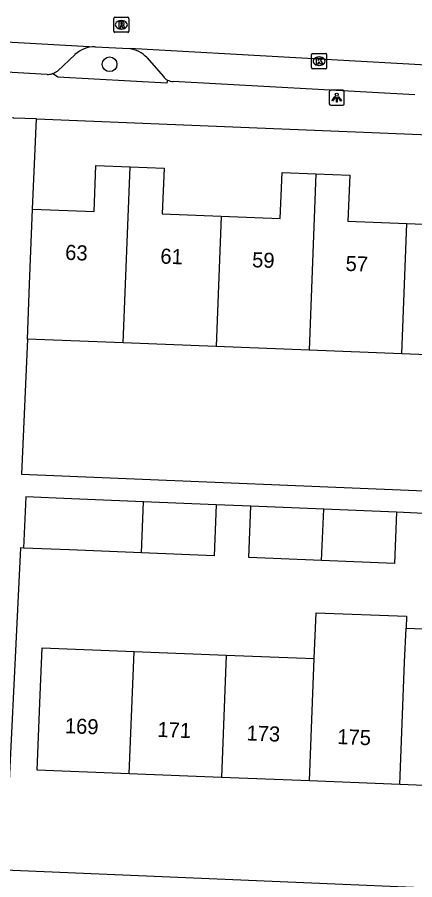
# Model space of a CAD drawing. Extents: x 161355 to 162026, y 386504 to 387459.
# Drawn here: x 161451.2 to 161477.6, y 387170 to 387227.2 of the extents above; entities that cross this region are included whole.
import ezdxf

# ---------------------------------------------------------------- set-up
doc = ezdxf.new("R2010")
doc.units = 0
for name, color, linetype in [('IMGEO_Boom', 7, 'Continuous'), ('IMGEO_Kolk', 7, 'Continuous'), ('IMGEO_Lichtpunt', 7, 'Continuous'), ('IMGEO_Pand', 7, 'Continuous'), ('IMGEO_Pand_nummerreeks', 7, 'Continuous'), ('IMGEO_Parkeervlak_open', 7, 'Continuous'), ('IMGEO_Rijbaan_lokaal_open', 7, 'Continuous'), ('IMGEO_Rioolput', 7, 'Continuous'), ('IMGEO_Voetpad_open', 7, 'Continuous')]:
    doc.layers.add(name, color=color, linetype=linetype)

msp = doc.modelspace()

# ---------------------------------------------------------------- linework, layer by layer
at = {"layer": 'IMGEO_Boom'}
msp.add_circle((161457.349, 387224.089), 0.489, dxfattribs=at)
at = {"layer": 'IMGEO_Kolk'}
for p, q in [((161470.762, 387223.864), (161470.762, 387224.716)), ((161470.837, 387224.79), (161471.689, 387224.79)), ((161471.25, 387224.57), (161471.275, 387224.57)), ((161471.763, 387224.716), (161471.763, 387223.864)), ((161471.273, 387224.01), (161471.248, 387224.01)), ((161471.689, 387223.79), (161470.837, 387223.79))]:
    msp.add_line(p, q, dxfattribs=at)
for points in [[(161470.762, 387223.864), (161470.762, 387224.716)], [(161470.837, 387224.79), (161471.689, 387224.79)], [(161471.763, 387224.716), (161471.763, 387223.864)], [(161471.083, 387224.49), (161471.206, 387224.49), (161471.206, 387224.339), (161471.336, 387224.49), (161471.5, 387224.49), (161471.354, 387224.339), (161471.507, 387224.09), (161471.355, 387224.09), (161471.27, 387224.254), (161471.206, 387224.187), (161471.206, 387224.09), (161471.083, 387224.09), (161471.083, 387224.49)], [(161471.689, 387223.79), (161470.837, 387223.79)]]:
    msp.add_lwpolyline(points, dxfattribs=at)
for centre, start, end in [((161470.839, 387224.714), 91.552, 178.448), ((161470.839, 387224.714), 91.552, 178.448), ((161471.687, 387224.714), 1.552, 88.448), ((161471.687, 387224.714), 1.552, 88.448), ((161470.839, 387223.866), 181.552, 268.448), ((161470.839, 387223.866), 181.552, 268.448), ((161471.687, 387223.866), 271.552, 358.448), ((161471.687, 387223.866), 271.552, 358.448)]:
    msp.add_arc(centre, 0.0765, start, end, dxfattribs=at)
for centre, major_axis, ratio, start_param, end_param in [((161471.249, 387224.29), (-0.387, 0.002), 0.722429, 4.712389, 7.853982), ((161471.274, 387224.29), (-0.39, 0.002), 0.717154, 1.570796, 4.712389)]:
    msp.add_ellipse(centre, major_axis=major_axis, ratio=ratio, start_param=start_param, end_param=end_param, dxfattribs=at)
at = {"layer": 'IMGEO_Lichtpunt'}
for p, q in [((161471.936, 387222.274), (161471.936, 387221.467)), ((161471.936, 387222.274), (161471.936, 387221.467)), ((161472.838, 387222.369), (161472.03, 387222.369)), ((161472.838, 387222.369), (161472.03, 387222.369)), ((161472.932, 387221.467), (161472.932, 387222.274)), ((161472.932, 387221.467), (161472.932, 387222.274)), ((161472.03, 387221.373), (161472.838, 387221.373)), ((161472.03, 387221.373), (161472.838, 387221.373))]:
    msp.add_line(p, q, dxfattribs=at)
for points in [[(161472.31, 387221.938), (161472.349, 387221.91), (161472.161, 387221.648), (161472.123, 387221.675), (161472.31, 387221.938)], [(161472.412, 387221.89), (161472.459, 387221.89), (161472.459, 387221.568), (161472.412, 387221.568), (161472.412, 387221.89)], [(161472.522, 387221.91), (161472.56, 387221.937), (161472.747, 387221.675), (161472.708, 387221.647), (161472.522, 387221.91)]]:
    msp.add_lwpolyline(points, dxfattribs=at)
msp.add_circle((161472.435, 387222.072), 0.0994, dxfattribs=at)
for centre, start, end in [((161472.03, 387222.274), 90, 180), ((161472.03, 387222.274), 90, 180), ((161472.838, 387222.274), 0, 90), ((161472.838, 387222.274), 0, 90), ((161472.03, 387221.467), 180, 270), ((161472.03, 387221.467), 180, 270), ((161472.838, 387221.467), 270, 0), ((161472.838, 387221.467), 270, 360)]:
    msp.add_arc(centre, 0.0946, start, end, dxfattribs=at)
at = {"layer": 'IMGEO_Pand'}
for points in [[(161452.235, 387214.485), (161456.321, 387214.323), (161456.441, 387217.37), (161458.705, 387217.28)], [(161458.249, 387205.602), (161458.705, 387217.28)], [(161458.705, 387217.28), (161460.969, 387217.191), (161460.849, 387214.166), (161464.766, 387214.011)], [(161464.766, 387214.011), (161468.679, 387213.857), (161468.799, 387216.901), (161471.046, 387216.812)], [(161471.046, 387216.812), (161470.59, 387205.114)], [(161471.046, 387216.812), (161473.292, 387216.723), (161473.171, 387213.673), (161477.086, 387213.518)], [(161477.086, 387213.518), (161481.002, 387213.363), (161481.124, 387216.437), (161483.366, 387216.348)], [(161451.894, 387205.853), (161452.038, 387209.489), (161452.235, 387214.485)], [(161464.766, 387214.011), (161464.429, 387205.357)], [(161476.749, 387204.87), (161477.086, 387213.518)], [(161458.249, 387205.602), (161451.894, 387205.853)], [(161464.429, 387205.357), (161458.249, 387205.602)], [(161470.59, 387205.114), (161464.429, 387205.357)], [(161476.749, 387204.87), (161470.59, 387205.114)], [(161482.909, 387204.627), (161476.749, 387204.87)], [(161459.597, 387195.064), (161454.815, 387195.262), (161451.778, 387195.388), (161451.637, 387191.991)], [(161459.456, 387191.666), (161459.597, 387195.064)], [(161464.433, 387194.863), (161464.292, 387191.466), (161459.456, 387191.666)], [(161464.433, 387194.863), (161459.597, 387195.064)], [(161471.424, 387191.17), (161466.592, 387191.37), (161466.733, 387194.767)], [(161471.565, 387194.567), (161466.733, 387194.767)], [(161471.424, 387191.17), (161471.565, 387194.567)], [(161476.401, 387194.366), (161476.26, 387190.969), (161471.424, 387191.17)], [(161476.401, 387194.366), (161471.565, 387194.567)], [(161459.456, 387191.666), (161454.674, 387191.865), (161451.637, 387191.991)], [(161470.94, 387184.662), (161471.062, 387187.704), (161477.064, 387187.464), (161477.033, 387186.687)], [(161476.617, 387176.307), (161476.942, 387184.423), (161477.033, 387186.687)], [(161477.033, 387186.687), (161483.067, 387186.445), (161482.976, 387184.183)], [(161458.647, 387177.022), (161452.535, 387177.265), (161452.734, 387182.262), (161452.859, 387185.382), (161458.972, 387185.139)], [(161458.647, 387177.022), (161458.972, 387185.139)], [(161458.972, 387185.139), (161465.093, 387184.895)], [(161465.093, 387184.895), (161464.768, 387176.778)], [(161465.093, 387184.895), (161470.94, 387184.662)], [(161470.615, 387176.545), (161470.94, 387184.662)], [(161464.768, 387176.778), (161458.647, 387177.022)], [(161470.615, 387176.545), (161464.768, 387176.778)], [(161476.617, 387176.307), (161470.615, 387176.545)], [(161482.651, 387176.066), (161476.617, 387176.307)]]:
    msp.add_lwpolyline(points, dxfattribs=at)
at = {"layer": 'IMGEO_Parkeervlak_open'}
for points in [[(161455.05, 387224.726), (161453.885, 387223.632)], [(161459.817, 387224.526), (161460.927, 387223.265)]]:
    msp.add_lwpolyline(points, dxfattribs=at)
for centre, radius, start, end in [((161456.393, 387223.251), 1.995, 90.2625, 132.3297), ((161458.394, 387223.19), 1.952, 43.2027, 82.0894), ((161453.136, 387224.717), 1.319, 288.1146, 304.6091), ((161461.561, 387223.737), 0.79, 216.6347, 241.6546)]:
    msp.add_arc(centre, radius, start, end, dxfattribs=at)
at = {"layer": 'IMGEO_Rijbaan_lokaal_open'}
for points in [[(161429.221, 387226.771), (161456.384, 387225.246)], [(161456.384, 387225.246), (161458.663, 387225.123)], [(161480.752, 387223.903), (161458.663, 387225.123)]]:
    msp.add_lwpolyline(points, dxfattribs=at)
at = {"layer": 'IMGEO_Rioolput'}
for p, q in [((161457.627, 387226.279), (161457.627, 387227.131)), ((161457.702, 387227.205), (161458.554, 387227.205)), ((161458.115, 387226.985), (161458.14, 387226.985)), ((161458.628, 387227.131), (161458.628, 387226.279)), ((161458.138, 387226.425), (161458.113, 387226.425)), ((161458.554, 387226.205), (161457.702, 387226.205))]:
    msp.add_line(p, q, dxfattribs=at)
for points in [[(161457.627, 387226.279), (161457.627, 387227.131)], [(161457.702, 387227.205), (161458.554, 387227.205)], [(161458.216, 387226.903), (161457.964, 387226.905), (161457.964, 387226.505)], [(161458.142, 387226.824), (161458.088, 387226.824), (161458.088, 387226.743)], [(161458.628, 387227.131), (161458.628, 387226.279)], [(161457.964, 387226.505), (161458.088, 387226.505), (161458.088, 387226.667), (161458.099, 387226.667)], [(161458.088, 387226.743), (161458.14, 387226.743)], [(161458.146, 387226.638), (161458.217, 387226.505), (161458.357, 387226.505), (161458.292, 387226.631)], [(161458.554, 387226.205), (161457.702, 387226.205)]]:
    msp.add_lwpolyline(points, dxfattribs=at)
for centre, radius, start, end in [((161457.704, 387227.129), 0.0765, 91.552, 178.448), ((161457.704, 387227.129), 0.0765, 91.552, 178.448), ((161458.148, 387226.728), 0.0964, 77.0061, 93.1865), ((161458.162, 387226.785), 0.0378, 276.6634, 79.6772), ((161458.215, 387226.793), 0.109, 350.3612, 89.416), ((161458.552, 387227.129), 0.0765, 1.552, 88.448), ((161458.552, 387227.129), 0.0765, 1.552, 88.448), ((161457.704, 387226.281), 0.0765, 181.552, 268.448), ((161457.704, 387226.281), 0.0765, 181.552, 268.448), ((161458.098, 387226.614), 0.0533, 26.0293, 88.6989), ((161458.124, 387226.932), 0.19, 274.7715, 282.9687), ((161458.213, 387226.793), 0.112, 277.5842, 350.9817), ((161458.197, 387226.578), 0.108, 29.5134, 73.7905), ((161458.552, 387226.281), 0.0765, 271.552, 358.448), ((161458.552, 387226.281), 0.0765, 271.552, 358.448)]:
    msp.add_arc(centre, radius, start, end, dxfattribs=at)
for centre, major_axis, ratio, start_param, end_param in [((161458.114, 387226.705), (-0.387, 0.002), 0.722429, 4.712389, 7.853982), ((161458.139, 387226.705), (-0.39, 0.002), 0.717154, 1.570796, 4.712389)]:
    msp.add_ellipse(centre, major_axis=major_axis, ratio=ratio, start_param=start_param, end_param=end_param, dxfattribs=at)
at = {"layer": 'IMGEO_Voetpad_open'}
for points in [[(161453.196, 387223.401), (161432.201, 387224.595)], [(161461.186, 387223.041), (161461.139, 387222.829), (161453.909, 387223.232), (161453.546, 387223.464)], [(161477.614, 387222.062), (161461.573, 387222.943)], [(161452.485, 387220.458), (161450.94, 387220.521), (161450.937, 387220.587)], [(161452.235, 387214.485), (161452.485, 387220.458)], [(161452.485, 387220.458), (161513.31, 387217.981)], [(161451.894, 387205.853), (161451.49, 387196.901), (161513.607, 387194.323)], [(161466.733, 387194.767), (161464.433, 387194.863)], [(161478.706, 387194.271), (161476.401, 387194.366)], [(161451.637, 387191.991), (161451.431, 387192), (161450.393, 387170.646)], [(161450.393, 387170.646), (161500, 387168.554), (161511.224, 387168.107)]]:
    msp.add_lwpolyline(points, dxfattribs=at)
for centre, radius, start, end in [((161453.132, 387224.76), 1.36, 272.6924, 287.7155), ((161461.573, 387223.757), 0.814, 241.5903, 269.9891)]:
    msp.add_arc(centre, radius, start, end, dxfattribs=at)

# ---------------------------------------------------------------- texts
at = {"layer": 'IMGEO_Pand_nummerreeks'}
for s, rotation, p in [('63', 357.7415, (161454.384, 387211.118)), ('61', 357.7415, (161460.704, 387210.868)), ('59', 357.7415, (161466.798, 387210.628)), ('57', 357.7415, (161473.005, 387210.383)), ('169', 357.7209, (161454.364, 387179.715)), ('171', 357.7209, (161460.509, 387179.47)), ('173', 357.7209, (161466.425, 387179.235)), ('175', 357.7196, (161472.455, 387178.995))]:
    msp.add_text(s, height=1, rotation=rotation, dxfattribs=at).set_placement(p)

doc.saveas('drawing.dxf')
